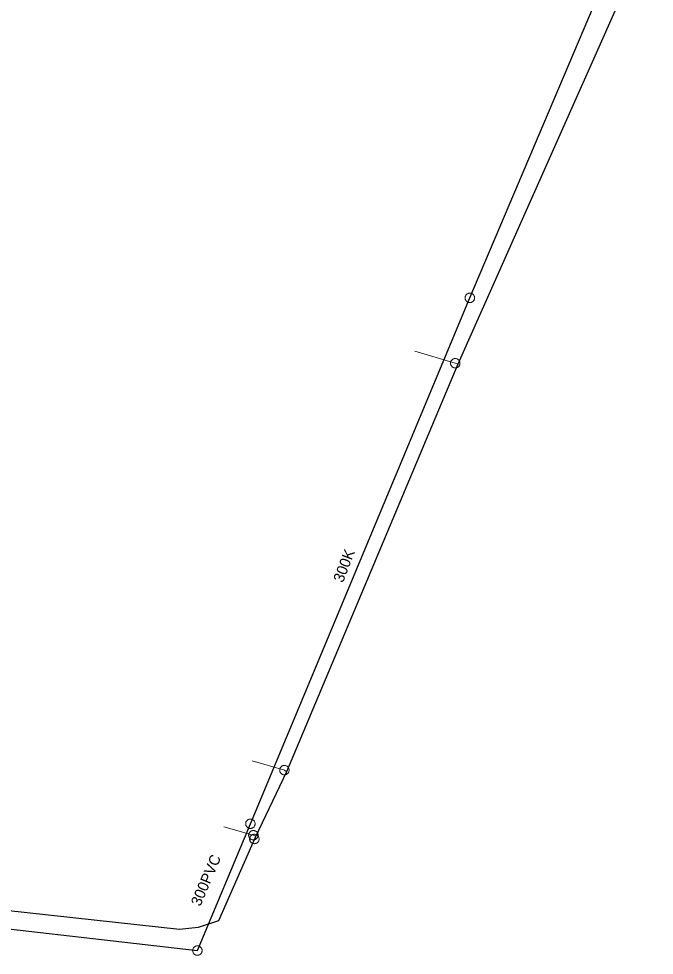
# Model space of a CAD drawing. Extents: x -741806 to -738704, y -1059275 to -1055387.
# Drawn here: x -740928.6 to -740869.8, y -1058224.8 to -1058138 of the extents above; entities that cross this region are included whole.
import ezdxf

# ---------------------------------------------------------------- set-up
doc = ezdxf.new("R2010")
doc.units = 0
doc.header["$LTSCALE"] = 0.4
for name, color, linetype, lineweight in [('2', 7, 'Continuous', 25), ('21', 7, 'Continuous', 13), ('3', 7, 'Continuous', 13), ('51', 7, 'Continuous', 13), ('52', 7, 'Continuous', 25)]:
    doc.layers.add(name, color=color, linetype=linetype, lineweight=lineweight)
doc.layers.add('5', color=7, linetype='Continuous')

msp = doc.modelspace()

# ---------------------------------------------------------------- linework, layer by layer
at = {"layer": '2'}
for points in [[(-740907.18, -1058212.62), (-740886.85, -1058163.899), (-740866.18, -1058115.19), (-740843.879, -1058067.21), (-740824.89, -1058051.27)], [(-740986.62, -1058215.929), (-740978.449, -1058216.909), (-740964.91, -1058218.3), (-740912.09, -1058224.37), (-740907.18, -1058212.62)]]:
    msp.add_lwpolyline(points, dxfattribs=at)
at = {"layer": '21'}
for points in [[(-740887.96, -1058170.041), (-740888.199, -1058169.96), (-740891.956, -1058168.844)], [(-740903.829, -1058207.8), (-740904.028, -1058207.656), (-740907.026, -1058206.804)], [(-740906.688, -1058213.771), (-740906.906, -1058213.688), (-740909.64, -1058212.922)]]:
    msp.add_lwpolyline(points, dxfattribs=at)
at = {"layer": '3'}
for points in [[(-740886.689, -1058163.491), (-740886.732, -1058163.477), (-740886.776, -1058163.467), (-740886.822, -1058163.462), (-740886.867, -1058163.462), (-740886.913, -1058163.466), (-740886.959, -1058163.475), (-740887.002, -1058163.489), (-740887.044, -1058163.507), (-740887.083, -1058163.53), (-740887.121, -1058163.557), (-740887.155, -1058163.587), (-740887.187, -1058163.621), (-740887.213, -1058163.658), (-740887.237, -1058163.697), (-740887.256, -1058163.739), (-740887.271, -1058163.782), (-740887.28, -1058163.827), (-740887.286, -1058163.872), (-740887.285, -1058163.918), (-740887.281, -1058163.964), (-740887.272, -1058164.009), (-740887.258, -1058164.051), (-740887.24, -1058164.094), (-740887.218, -1058164.134), (-740887.191, -1058164.172), (-740887.16, -1058164.205), (-740887.127, -1058164.236), (-740887.089, -1058164.264), (-740887.05, -1058164.287), (-740887.008, -1058164.306), (-740886.965, -1058164.32), (-740886.921, -1058164.33), (-740886.875, -1058164.336), (-740886.828, -1058164.336), (-740886.784, -1058164.332), (-740886.738, -1058164.323), (-740886.695, -1058164.308), (-740886.653, -1058164.29), (-740886.614, -1058164.267), (-740886.576, -1058164.241), (-740886.542, -1058164.211), (-740886.51, -1058164.177), (-740886.483, -1058164.14), (-740886.46, -1058164.101), (-740886.441, -1058164.059), (-740886.426, -1058164.015), (-740886.416, -1058163.971), (-740886.412, -1058163.926), (-740886.412, -1058163.879), (-740886.416, -1058163.834), (-740886.426, -1058163.789), (-740886.438, -1058163.745), (-740886.457, -1058163.703), (-740886.479, -1058163.664), (-740886.507, -1058163.626), (-740886.537, -1058163.592), (-740886.57, -1058163.561), (-740886.608, -1058163.534), (-740886.647, -1058163.511), (-740886.688, -1058163.491)], [(-740907.019, -1058212.212), (-740907.062, -1058212.198), (-740907.106, -1058212.188), (-740907.152, -1058212.183), (-740907.197, -1058212.183), (-740907.243, -1058212.187), (-740907.289, -1058212.196), (-740907.332, -1058212.21), (-740907.374, -1058212.228), (-740907.413, -1058212.251), (-740907.451, -1058212.278), (-740907.485, -1058212.308), (-740907.517, -1058212.342), (-740907.543, -1058212.379), (-740907.567, -1058212.418), (-740907.586, -1058212.46), (-740907.601, -1058212.503), (-740907.61, -1058212.548), (-740907.616, -1058212.593), (-740907.615, -1058212.639), (-740907.611, -1058212.685), (-740907.602, -1058212.73), (-740907.588, -1058212.772), (-740907.57, -1058212.815), (-740907.548, -1058212.855), (-740907.521, -1058212.893), (-740907.49, -1058212.926), (-740907.457, -1058212.957), (-740907.419, -1058212.985), (-740907.38, -1058213.008), (-740907.338, -1058213.027), (-740907.295, -1058213.041), (-740907.251, -1058213.051), (-740907.205, -1058213.057), (-740907.158, -1058213.057), (-740907.114, -1058213.053), (-740907.068, -1058213.044), (-740907.025, -1058213.029), (-740906.983, -1058213.011), (-740906.944, -1058212.988), (-740906.906, -1058212.962), (-740906.872, -1058212.932), (-740906.84, -1058212.898), (-740906.813, -1058212.861), (-740906.79, -1058212.822), (-740906.771, -1058212.78), (-740906.756, -1058212.736), (-740906.746, -1058212.692), (-740906.742, -1058212.647), (-740906.742, -1058212.6), (-740906.746, -1058212.555), (-740906.756, -1058212.51), (-740906.768, -1058212.466), (-740906.787, -1058212.424), (-740906.809, -1058212.385), (-740906.837, -1058212.347), (-740906.867, -1058212.313), (-740906.9, -1058212.282), (-740906.938, -1058212.255), (-740906.977, -1058212.232), (-740907.018, -1058212.212)], [(-740911.654, -1058224.42), (-740911.652, -1058224.375), (-740911.654, -1058224.329), (-740911.661, -1058224.283), (-740911.672, -1058224.24), (-740911.688, -1058224.197), (-740911.709, -1058224.155), (-740911.733, -1058224.117), (-740911.761, -1058224.081), (-740911.794, -1058224.049), (-740911.829, -1058224.019), (-740911.867, -1058223.994), (-740911.908, -1058223.972), (-740911.95, -1058223.956), (-740911.994, -1058223.943), (-740912.04, -1058223.936), (-740912.086, -1058223.933), (-740912.131, -1058223.935), (-740912.176, -1058223.941), (-740912.221, -1058223.953), (-740912.264, -1058223.969), (-740912.305, -1058223.99), (-740912.343, -1058224.014), (-740912.379, -1058224.043), (-740912.412, -1058224.074), (-740912.441, -1058224.11), (-740912.466, -1058224.149), (-740912.487, -1058224.188), (-740912.504, -1058224.232), (-740912.517, -1058224.276), (-740912.524, -1058224.321), (-740912.527, -1058224.366), (-740912.525, -1058224.412), (-740912.518, -1058224.458), (-740912.506, -1058224.502), (-740912.491, -1058224.544), (-740912.471, -1058224.586), (-740912.446, -1058224.624), (-740912.417, -1058224.661), (-740912.385, -1058224.692), (-740912.35, -1058224.722), (-740912.312, -1058224.747), (-740912.271, -1058224.769), (-740912.229, -1058224.786), (-740912.185, -1058224.798), (-740912.14, -1058224.805), (-740912.094, -1058224.808), (-740912.048, -1058224.807), (-740912.003, -1058224.8), (-740911.958, -1058224.788), (-740911.915, -1058224.772), (-740911.875, -1058224.751), (-740911.836, -1058224.727), (-740911.8, -1058224.698), (-740911.767, -1058224.667), (-740911.738, -1058224.631), (-740911.712, -1058224.592), (-740911.692, -1058224.553), (-740911.675, -1058224.509), (-740911.663, -1058224.465), (-740911.655, -1058224.421)]]:
    msp.add_lwpolyline(points, dxfattribs=at)
at = {"layer": '51'}
for points in [[(-740888.612, -1058169.819), (-740888.625, -1058169.862), (-740888.633, -1058169.907), (-740888.636, -1058169.953), (-740888.634, -1058169.998), (-740888.627, -1058170.044), (-740888.616, -1058170.089), (-740888.6, -1058170.131), (-740888.58, -1058170.173), (-740888.555, -1058170.211), (-740888.527, -1058170.247), (-740888.495, -1058170.28), (-740888.46, -1058170.31), (-740888.422, -1058170.335), (-740888.382, -1058170.356), (-740888.339, -1058170.373), (-740888.294, -1058170.386), (-740888.25, -1058170.394), (-740888.204, -1058170.396), (-740888.158, -1058170.394), (-740888.112, -1058170.387), (-740888.068, -1058170.376), (-740888.025, -1058170.361), (-740887.984, -1058170.34), (-740887.946, -1058170.316), (-740887.909, -1058170.287), (-740887.876, -1058170.255), (-740887.848, -1058170.22), (-740887.822, -1058170.182), (-740887.801, -1058170.141), (-740887.783, -1058170.099), (-740887.772, -1058170.055), (-740887.764, -1058170.01), (-740887.761, -1058169.964), (-740887.762, -1058169.919), (-740887.769, -1058169.873), (-740887.78, -1058169.828), (-740887.796, -1058169.786), (-740887.816, -1058169.744), (-740887.841, -1058169.706), (-740887.869, -1058169.67), (-740887.901, -1058169.637), (-740887.937, -1058169.607), (-740887.975, -1058169.583), (-740888.015, -1058169.561), (-740888.058, -1058169.544), (-740888.102, -1058169.531), (-740888.147, -1058169.524), (-740888.192, -1058169.521), (-740888.239, -1058169.523), (-740888.284, -1058169.53), (-740888.328, -1058169.541), (-740888.371, -1058169.556), (-740888.412, -1058169.577), (-740888.451, -1058169.601), (-740888.487, -1058169.63), (-740888.52, -1058169.662), (-740888.549, -1058169.697), (-740888.574, -1058169.735), (-740888.596, -1058169.776), (-740888.612, -1058169.818)], [(-740904.19, -1058208.061), (-740904.147, -1058208.076), (-740904.103, -1058208.086), (-740904.057, -1058208.092), (-740904.012, -1058208.092), (-740903.966, -1058208.088), (-740903.92, -1058208.079), (-740903.877, -1058208.065), (-740903.834, -1058208.048), (-740903.795, -1058208.025), (-740903.758, -1058207.999), (-740903.723, -1058207.968), (-740903.691, -1058207.935), (-740903.664, -1058207.898), (-740903.641, -1058207.859), (-740903.622, -1058207.817), (-740903.607, -1058207.774), (-740903.597, -1058207.729), (-740903.592, -1058207.684), (-740903.591, -1058207.638), (-740903.596, -1058207.592), (-740903.605, -1058207.547), (-740903.618, -1058207.503), (-740903.636, -1058207.461), (-740903.658, -1058207.422), (-740903.685, -1058207.384), (-740903.715, -1058207.349), (-740903.749, -1058207.319), (-740903.786, -1058207.291), (-740903.825, -1058207.268), (-740903.867, -1058207.248), (-740903.91, -1058207.234), (-740903.954, -1058207.224), (-740904, -1058207.219), (-740904.045, -1058207.218), (-740904.091, -1058207.222), (-740904.137, -1058207.231), (-740904.18, -1058207.245), (-740904.222, -1058207.262), (-740904.262, -1058207.286), (-740904.299, -1058207.312), (-740904.334, -1058207.342), (-740904.365, -1058207.376), (-740904.392, -1058207.412), (-740904.416, -1058207.451), (-740904.435, -1058207.493), (-740904.45, -1058207.537), (-740904.459, -1058207.581), (-740904.465, -1058207.626), (-740904.465, -1058207.673), (-740904.461, -1058207.718), (-740904.452, -1058207.763), (-740904.439, -1058207.807), (-740904.42, -1058207.849), (-740904.399, -1058207.889), (-740904.372, -1058207.926), (-740904.341, -1058207.961), (-740904.308, -1058207.991), (-740904.271, -1058208.019), (-740904.232, -1058208.042), (-740904.191, -1058208.061)], [(-740907.312, -1058213.527), (-740907.327, -1058213.57), (-740907.337, -1058213.614), (-740907.342, -1058213.66), (-740907.342, -1058213.705), (-740907.338, -1058213.751), (-740907.329, -1058213.796), (-740907.315, -1058213.84), (-740907.297, -1058213.882), (-740907.274, -1058213.921), (-740907.248, -1058213.959), (-740907.217, -1058213.993), (-740907.183, -1058214.025), (-740907.147, -1058214.052), (-740907.108, -1058214.075), (-740907.065, -1058214.094), (-740907.022, -1058214.109), (-740906.977, -1058214.119), (-740906.932, -1058214.124), (-740906.886, -1058214.124), (-740906.84, -1058214.119), (-740906.796, -1058214.11), (-740906.752, -1058214.097), (-740906.71, -1058214.078), (-740906.67, -1058214.056), (-740906.633, -1058214.029), (-740906.598, -1058213.998), (-740906.568, -1058213.965), (-740906.54, -1058213.928), (-740906.517, -1058213.888), (-740906.497, -1058213.847), (-740906.484, -1058213.804), (-740906.474, -1058213.759), (-740906.468, -1058213.713), (-740906.468, -1058213.668), (-740906.472, -1058213.622), (-740906.481, -1058213.577), (-740906.496, -1058213.533), (-740906.513, -1058213.491), (-740906.536, -1058213.452), (-740906.563, -1058213.415), (-740906.593, -1058213.38), (-740906.627, -1058213.349), (-740906.664, -1058213.322), (-740906.703, -1058213.298), (-740906.745, -1058213.279), (-740906.788, -1058213.265), (-740906.833, -1058213.255), (-740906.878, -1058213.25), (-740906.924, -1058213.25), (-740906.97, -1058213.254), (-740907.015, -1058213.263), (-740907.058, -1058213.276), (-740907.1, -1058213.295), (-740907.14, -1058213.317), (-740907.178, -1058213.344), (-740907.212, -1058213.375), (-740907.243, -1058213.408), (-740907.27, -1058213.446), (-740907.293, -1058213.485), (-740907.312, -1058213.526)], [(-740906.983, -1058214.434), (-740906.941, -1058214.45), (-740906.897, -1058214.461), (-740906.851, -1058214.468), (-740906.807, -1058214.471), (-740906.761, -1058214.468), (-740906.715, -1058214.461), (-740906.671, -1058214.448), (-740906.628, -1058214.432), (-740906.588, -1058214.41), (-740906.55, -1058214.386), (-740906.514, -1058214.357), (-740906.481, -1058214.324), (-740906.453, -1058214.289), (-740906.428, -1058214.25), (-740906.408, -1058214.209), (-740906.391, -1058214.166), (-740906.379, -1058214.122), (-740906.373, -1058214.077), (-740906.371, -1058214.031), (-740906.374, -1058213.985), (-740906.381, -1058213.94), (-740906.393, -1058213.895), (-740906.41, -1058213.853), (-740906.43, -1058213.812), (-740906.456, -1058213.774), (-740906.485, -1058213.738), (-740906.517, -1058213.707), (-740906.554, -1058213.677), (-740906.592, -1058213.653), (-740906.633, -1058213.632), (-740906.675, -1058213.616), (-740906.719, -1058213.605), (-740906.765, -1058213.598), (-740906.81, -1058213.595), (-740906.856, -1058213.598), (-740906.902, -1058213.605), (-740906.946, -1058213.618), (-740906.989, -1058213.634), (-740907.029, -1058213.656), (-740907.067, -1058213.681), (-740907.103, -1058213.71), (-740907.136, -1058213.742), (-740907.163, -1058213.778), (-740907.189, -1058213.816), (-740907.209, -1058213.857), (-740907.226, -1058213.9), (-740907.236, -1058213.945), (-740907.244, -1058213.989), (-740907.246, -1058214.036), (-740907.243, -1058214.082), (-740907.235, -1058214.126), (-740907.224, -1058214.171), (-740907.207, -1058214.213), (-740907.186, -1058214.254), (-740907.161, -1058214.292), (-740907.132, -1058214.328), (-740907.1, -1058214.36), (-740907.063, -1058214.389), (-740907.025, -1058214.413), (-740906.984, -1058214.433)]]:
    msp.add_lwpolyline(points, dxfattribs=at)
at = {"layer": '52'}
for points in [[(-740626.537, -1058069.271), (-740626.965, -1058069.033), (-740656.548, -1058067.382), (-740672.59, -1058065.485), (-740708.822, -1058062.591), (-740710.671, -1058062.095), (-740751.42, -1058058.46), (-740773.993, -1058056.467), (-740779.522, -1058055.831), (-740794.666, -1058054.688), (-740823.883, -1058052.338), (-740835.024, -1058060.166), (-740841.695, -1058066.003), (-740887.96, -1058170.041), (-740903.829, -1058207.8), (-740906.75, -1058213.899)], [(-740906.75, -1058213.899), (-740910.14, -1058221.629), (-740912.01, -1058222.23), (-740913.75, -1058222.409), (-740969.949, -1058216.28), (-740973.57, -1058215.899), (-740981.35, -1058215.159), (-740984.02, -1058215.02)]]:
    msp.add_lwpolyline(points, dxfattribs=at)

# ---------------------------------------------------------------- texts
at = {"layer": '5'}
for s, rotation, p in [('300K', 69, (-740898.603, -1058190.348)), ('300PVC', 67, (-740911.817, -1058220.334))]:
    msp.add_text(s, height=1, rotation=rotation, dxfattribs=at).set_placement(p)

doc.saveas('drawing.dxf')
